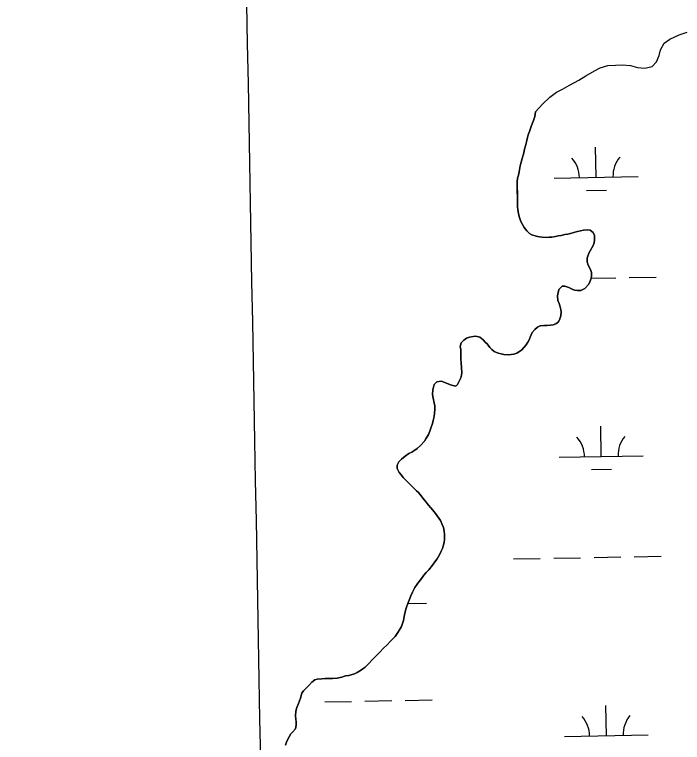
# Model space of a CAD drawing. Extents: x 3925854 to 3964121, y 224593 to 250589.
# Drawn here: x 3951066 to 3951862, y 232611 to 233478 of the extents above; entities that cross this region are included whole.
import ezdxf

# ---------------------------------------------------------------- set-up
doc = ezdxf.new("R2010")
doc.units = 0
for name, color, linetype in [('V-GRID-MAJR', 7, 'Continuous'), ('V-TOPO-SHOR', 7, 'Continuous'), ('V-WETL-SWMP', 7, 'Continuous')]:
    doc.layers.add(name, color=color, linetype=linetype)

msp = doc.modelspace()

# ---------------------------------------------------------------- linework, layer by layer
at = {"layer": 'V-GRID-MAJR'}
msp.add_spline([(3951399.639, 230414.747), (3951288.627, 236471.56), (3951177.558, 242531.458), (3951066.49, 248591.344), (3951066.433, 248594.438)], degree=3, dxfattribs=at)
at = {"layer": 'V-TOPO-SHOR'}
for points in [[(3951687.313, 233362.068), (3951695.622, 233371.356), (3951704.342, 233379.448), (3951712.28, 233385.731), (3951719.25, 233389.202), (3951727.806, 233393.691), (3951738.747, 233400.003), (3951747.297, 233405.093), (3951757.643, 233410.8), (3951764.205, 233414.669), (3951773.182, 233417.36), (3951782.58, 233417.856), (3951790.581, 233417.938), (3951800.391, 233417.438), (3951808.618, 233414.921), (3951817.631, 233414.012), (3951826.215, 233416.099), (3951831.56, 233421.554), (3951834.681, 233429.39), (3951836.217, 233435.808), (3951840.336, 233444.054), (3951847.09, 233448.723), (3951858.44, 233454.04), (3951867.814, 233456.938)], [(3951687.313, 233362.068), (3951686.389, 233356.418), (3951684.964, 233351.742), (3951682.574, 233345.832), (3951681.138, 233342.139), (3951679.948, 233338.692), (3951678.519, 233334.508), (3951677.567, 233331.555), (3951676.868, 233327.871), (3951675.459, 233321.725), (3951674.273, 233317.788), (3951673.092, 233313.361), (3951671.445, 233306.477), (3951670.263, 233302.049), (3951669.084, 233297.624), (3951667.681, 233290.74), (3951666.813, 233286.63)], [(3951666.813, 233286.63), (3951665.868, 233282.942), (3951665.424, 233278.522), (3951665.221, 233274.107), (3951665.506, 233270.43), (3951665.541, 233266.998), (3951665.596, 233261.356), (3951665.647, 233256.451), (3951665.682, 233253.018), (3951665.725, 233248.849), (3951666.002, 233245.664), (3951666.79, 233240.521), (3951668.06, 233236.364), (3951669.825, 233231.477), (3951671.58, 233227.816), (3951673.575, 233224.402), (3951676.805, 233220.51), (3951680.026, 233217.111), (3951682.744, 233215.421), (3951687.909, 233214.002), (3951691.841, 233213.06), (3951695.28, 233212.605), (3951700.187, 233212.409), (3951703.617, 233212.689), (3951706.804, 233212.968), (3951711.213, 233213.502), (3951714.394, 233214.27), (3951717.576, 233214.794), (3951722.225, 233215.823), (3951725.656, 233216.347), (3951729.082, 233217.119), (3951734.216, 233218.643), (3951737.397, 233219.411), (3951744.493, 233220.955), (3951749.148, 233221.491), (3951752.341, 233221.035), (3951755.802, 233218.37), (3951757.312, 233214.706), (3951757.607, 233209.806), (3951756.91, 233205.873), (3951755.716, 233202.672), (3951752.345, 233196.508), (3951750.656, 233193.792), (3951748.753, 233187.886), (3951748.798, 233183.472), (3951750.066, 233179.561), (3951752.568, 233174.435), (3951753.832, 233170.769), (3951753.871, 233167.09), (3951753.416, 233163.406), (3951751.987, 233159.468), (3951750.543, 233156.756), (3951745.933, 233151.802), (3951741.053, 233149.301), (3951737.129, 233149.261), (3951733.69, 233149.717), (3951730.735, 233150.913), (3951726.79, 233152.834), (3951722.115, 233154.503), (3951718.928, 233154.227), (3951715.045, 233150.264), (3951713.403, 233142.887), (3951713.947, 233137.499), (3951715.215, 233133.587), (3951716.722, 233129.923), (3951717.492, 233126.497), (3951717.771, 233123.31), (3951717.568, 233119.141), (3951716.378, 233115.448), (3951714.699, 233111.997), (3951711.535, 233109.513), (3951708.11, 233108.497), (3951704.928, 233107.975), (3951701.252, 233107.692), (3951697.082, 233107.649), (3951692.673, 233107.115), (3951689.744, 233105.614), (3951686.338, 233102.879), (3951683.188, 233099.168), (3951680.79, 233093.749), (3951679.596, 233090.548), (3951678.152, 233087.837), (3951676.225, 233084.382), (3951670.888, 233078.686), (3951667.968, 233076.45), (3951665.041, 233074.703), (3951661.375, 233073.439), (3951658.193, 233072.917), (3951655.008, 233072.639), (3951649.607, 233073.075), (3951646.167, 233073.775), (3951642.726, 233074.476), (3951638.044, 233076.636), (3951635.077, 233079.059), (3951632.844, 233081.488), (3951629.613, 233085.625), (3951627.382, 233087.81), (3951624.659, 233090.481), (3951620.702, 233093.629), (3951616.03, 233094.806), (3951612.844, 233094.53)], [(3951612.844, 233094.53), (3951608.438, 233093.749), (3951605.016, 233092.488), (3951601.608, 233090.002), (3951598.694, 233087.028), (3951597.516, 233082.356), (3951598.043, 233078.926), (3951598.352, 233072.555), (3951598.401, 233067.65), (3951598.692, 233063.236), (3951598.999, 233057.109), (3951599.3, 233051.716), (3951599.089, 233048.28), (3951598.383, 233045.329), (3951596.699, 233042.123), (3951594.295, 233037.44), (3951592.11, 233035.209), (3951587.192, 233036.385), (3951583.991, 233037.581), (3951579.064, 233039.738), (3951574.634, 233041.165), (3951569.49, 233040.62), (3951566.581, 233037.157), (3951564.931, 233030.763), (3951564.494, 233025.365), (3951565.275, 233020.957), (3951566.313, 233015.325), (3951567.083, 233011.899), (3951567.368, 233008.225), (3951566.936, 233002.333), (3951566.002, 232997.663), (3951565.299, 232994.469), (3951564.355, 232990.78), (3951562.451, 232985.119), (3951561.261, 232981.673), (3951559.583, 232977.732), (3951556.448, 232972.551), (3951554.76, 232969.589), (3951550.15, 232964.637), (3951546.263, 232960.918), (3951542.366, 232958.426), (3951539.685, 232956.683), (3951536.269, 232954.93), (3951531.886, 232951.696), (3951527.508, 232948.219), (3951524.35, 232945.245), (3951522.185, 232941.053), (3951522.226, 232937.129), (3951524.724, 232932.494), (3951527.456, 232929.088), (3951529.693, 232926.414), (3951533.162, 232922.768), (3951535.392, 232920.585), (3951539.601, 232916.704), (3951543.072, 232913.059), (3951545.548, 232910.632), (3951547.779, 232908.446), (3951550.759, 232904.799), (3951552.751, 232901.874), (3951555.479, 232898.96), (3951559.702, 232893.607), (3951562.432, 232890.447), (3951564.671, 232887.526), (3951567.898, 232883.635), (3951569.887, 232880.956), (3951573.87, 232875.111), (3951576.125, 232870.474), (3951577.387, 232867.052), (3951578.413, 232862.647), (3951578.697, 232858.727), (3951578.757, 232852.841), (3951578.304, 232849.159), (3951576.418, 232841.782), (3951574.978, 232838.577), (3951573.297, 232835.128), (3951570.165, 232829.453), (3951567.257, 232825.99), (3951564.601, 232822.039), (3951560.241, 232816.6), (3951557.085, 232813.378), (3951553.929, 232810.159), (3951550.548, 232804.973), (3951548.123, 232802.249), (3951546.192, 232799.288), (3951543.533, 232795.335), (3951540.646, 232789.91), (3951538.483, 232785.474), (3951536.572, 232780.303), (3951534.897, 232776.363), (3951532.992, 232770.702), (3951531.579, 232764.802), (3951530.885, 232760.87), (3951529.705, 232756.198), (3951527.325, 232749.061), (3951525.159, 232745.114), (3951522.986, 232741.659), (3951520.088, 232737.215), (3951517.417, 232734.489), (3951514.505, 232731.518), (3951509.893, 232726.809), (3951506.493, 232723.342)], [(3951506.493, 232723.342), (3951501.396, 232718.138), (3951497.754, 232714.423), (3951493.871, 232710.46), (3951488.045, 232704.515), (3951484.162, 232700.55), (3951480.025, 232697.32), (3951474.659, 232694.322), (3951471.489, 232692.573), (3951464.642, 232690.541), (3951460.722, 232690.011), (3951456.321, 232688.739), (3951450.693, 232687.457), (3951445.303, 232686.91), (3951442.114, 232686.879), (3951436.718, 232687.07), (3951432.55, 232686.781), (3951427.16, 232686.236), (3951424.225, 232685.47), (3951420.821, 232682.493), (3951416.934, 232678.773), (3951413.053, 232674.565), (3951410.868, 232672.335), (3951408.689, 232669.615), (3951407.032, 232663.712), (3951404.644, 232657.31), (3951402.977, 232652.389), (3951401.795, 232647.961), (3951401.359, 232642.563), (3951401.648, 232638.395), (3951401.926, 232635.208), (3951401.965, 232631.284), (3951401.273, 232627.109), (3951397.875, 232623.396), (3951395.692, 232621.165), (3951393.521, 232617.465), (3951390.873, 232612.533), (3951389.206, 232607.61)]]:
    msp.add_lwpolyline(points, dxfattribs=at)
at = {"layer": 'V-WETL-SWMP'}
for p, q in [((3951759.512, 233284.116), (3951758.858, 233320.11)), ((3951709.521, 233283.207), (3951809.504, 233285.025)), ((3951747.795, 233268.469), (3951771.791, 233268.905)), ((3951753.479, 233163.915), (3951782.848, 233164.449)), ((3951798.845, 233164.74), (3951830.84, 233165.322)), ((3951765.56, 232951.496), (3951764.906, 232987.49)), ((3951715.569, 232950.587), (3951815.552, 232952.405)), ((3951753.843, 232935.849), (3951777.839, 232936.285)), ((3951660.917, 232829.502), (3951692.912, 232830.084)), ((3951708.909, 232830.375), (3951740.904, 232830.956)), ((3951756.901, 232831.247), (3951788.896, 232831.829)), ((3951804.893, 232832.12), (3951836.888, 232832.702)), ((3951534.938, 232776.461), (3951557.265, 232776.867)), ((3951435.976, 232659.21), (3951467.97, 232659.792)), ((3951483.968, 232660.083), (3951515.962, 232660.665)), ((3951531.96, 232660.956), (3951563.955, 232661.537)), ((3951771.608, 232618.876), (3951770.954, 232654.87)), ((3951721.617, 232617.967), (3951821.6, 232619.785))]:
    msp.add_line(p, q, dxfattribs=at)
for points in [[(3951757.606, 233209.805), (3951757.311, 233214.707), (3951755.802, 233218.371), (3951752.341, 233221.034), (3951749.148, 233221.492), (3951744.493, 233220.954), (3951737.396, 233219.41), (3951734.216, 233218.642), (3951729.081, 233217.118), (3951725.655, 233216.347), (3951722.226, 233215.822), (3951717.577, 233214.794), (3951714.394, 233214.271), (3951711.213, 233213.503), (3951706.804, 233212.967), (3951703.618, 233212.69), (3951700.187, 233212.409), (3951695.28, 233212.605), (3951691.841, 233213.06), (3951687.908, 233214.001), (3951682.743, 233215.421), (3951680.027, 233217.11), (3951676.804, 233220.511), (3951673.576, 233224.402), (3951671.58, 233227.816), (3951669.825, 233231.477), (3951668.059, 233236.364), (3951666.79, 233240.521), (3951666.002, 233245.663), (3951665.725, 233248.849), (3951665.682, 233253.018), (3951665.647, 233256.451), (3951665.597, 233261.356), (3951665.54, 233266.997), (3951665.505, 233270.43), (3951665.222, 233274.106), (3951665.423, 233278.523), (3951665.868, 233282.942), (3951666.812, 233286.631), (3951667.681, 233290.741), (3951669.083, 233297.623), (3951670.264, 233302.05), (3951671.446, 233306.477), (3951673.092, 233313.361), (3951674.274, 233317.788), (3951675.46, 233321.724), (3951676.869, 233327.87), (3951677.567, 233331.556), (3951678.518, 233334.509), (3951679.948, 233338.693), (3951681.139, 233342.139), (3951682.573, 233345.832), (3951684.965, 233351.743), (3951686.39, 233356.417), (3951687.313, 233362.068), (3951695.622, 233371.356), (3951704.342, 233379.447), (3951712.281, 233385.73), (3951719.249, 233389.202), (3951727.806, 233393.691), (3951738.746, 233400.004), (3951747.297, 233405.093), (3951757.643, 233410.8), (3951764.206, 233414.668), (3951773.182, 233417.361), (3951782.58, 233417.856), (3951790.582, 233417.938), (3951800.391, 233417.437), (3951808.619, 233414.92), (3951817.632, 233414.011), (3951826.214, 233416.099), (3951831.56, 233421.555), (3951834.682, 233429.39), (3951836.217, 233435.808), (3951840.335, 233444.053), (3951847.09, 233448.723), (3951858.44, 233454.04), (3951867.814, 233456.937)], [(3951550.151, 232964.637), (3951554.76, 232969.589), (3951556.447, 232972.55), (3951559.583, 232977.732), (3951561.26, 232981.673), (3951562.451, 232985.119), (3951564.356, 232990.78), (3951565.299, 232994.468), (3951566.002, 232997.664), (3951566.936, 233002.333), (3951567.367, 233008.224), (3951567.084, 233011.9), (3951566.313, 233015.326), (3951565.275, 233020.957), (3951564.495, 233025.364), (3951564.93, 233030.764), (3951566.582, 233037.157), (3951569.49, 233040.621), (3951574.635, 233041.164), (3951579.064, 233039.737), (3951583.992, 233037.58), (3951587.192, 233036.386), (3951592.109, 233035.21), (3951594.294, 233037.439), (3951596.699, 233042.124), (3951598.383, 233045.329), (3951599.089, 233048.28), (3951599.3, 233051.716), (3951599, 233057.108), (3951598.692, 233063.237), (3951598.402, 233067.649), (3951598.352, 233072.554), (3951598.042, 233078.927), (3951597.517, 233082.356), (3951598.695, 233087.028), (3951601.608, 233090.001), (3951605.017, 233092.488), (3951608.438, 233093.749), (3951612.844, 233094.53), (3951616.03, 233094.807), (3951620.702, 233093.628), (3951624.658, 233090.48), (3951627.383, 233087.81), (3951629.613, 233085.625), (3951632.844, 233081.489), (3951635.076, 233079.059), (3951638.044, 233076.636), (3951642.726, 233074.476), (3951646.166, 233073.775), (3951649.607, 233073.075), (3951655.008, 233072.639), (3951658.193, 233072.917), (3951661.376, 233073.44), (3951665.042, 233074.703), (3951667.968, 233076.45), (3951670.888, 233078.687), (3951676.226, 233084.382), (3951678.153, 233087.836), (3951679.597, 233090.548), (3951680.791, 233093.749), (3951683.189, 233099.169), (3951686.339, 233102.88), (3951689.745, 233105.613), (3951692.673, 233107.114), (3951697.083, 233107.649), (3951701.252, 233107.692), (3951704.928, 233107.974), (3951708.111, 233108.497), (3951711.534, 233109.513), (3951714.698, 233111.998), (3951716.379, 233115.449), (3951717.568, 233119.14), (3951717.771, 233123.311), (3951717.493, 233126.497), (3951716.723, 233129.923), (3951715.214, 233133.587), (3951713.948, 233137.498), (3951713.402, 233142.888), (3951715.044, 233150.263), (3951718.928, 233154.227), (3951722.114, 233154.504), (3951726.791, 233152.835), (3951730.735, 233150.913), (3951733.69, 233149.717), (3951737.128, 233149.261), (3951741.052, 233149.301), (3951745.932, 233151.803), (3951750.542, 233156.756), (3951751.986, 233159.468), (3951753.417, 233163.407), (3951753.87, 233167.091), (3951753.833, 233170.769), (3951752.569, 233174.435), (3951750.065, 233179.56), (3951748.799, 233183.472), (3951748.754, 233187.886), (3951750.656, 233193.792), (3951752.345, 233196.507), (3951755.716, 233202.673), (3951756.91, 233205.873), (3951757.606, 233209.805)], [(3951389.207, 232607.61), (3951390.874, 232612.532), (3951393.522, 232617.465), (3951395.692, 232621.166), (3951397.876, 232623.395), (3951401.272, 232627.109), (3951401.966, 232631.285), (3951401.926, 232635.209), (3951401.648, 232638.395), (3951401.36, 232642.562), (3951401.796, 232647.962), (3951402.977, 232652.389), (3951404.644, 232657.311), (3951407.032, 232663.712), (3951408.689, 232669.615), (3951410.868, 232672.335), (3951413.053, 232674.565), (3951416.934, 232678.774), (3951420.821, 232682.492), (3951424.224, 232685.47), (3951427.16, 232686.236), (3951432.55, 232686.781), (3951436.717, 232687.069), (3951442.114, 232686.879), (3951445.303, 232686.911), (3951450.693, 232687.456), (3951456.321, 232688.74), (3951460.723, 232690.011), (3951464.642, 232690.541), (3951471.489, 232692.573), (3951474.659, 232694.322), (3951480.025, 232697.32), (3951484.161, 232700.55), (3951488.045, 232704.514), (3951493.871, 232710.46), (3951497.755, 232714.423), (3951501.396, 232718.139), (3951506.494, 232723.342), (3951509.892, 232726.81), (3951514.505, 232731.517), (3951517.418, 232734.49), (3951520.088, 232737.215), (3951522.986, 232741.659), (3951525.158, 232745.115), (3951527.325, 232749.061), (3951529.705, 232756.198), (3951530.884, 232760.87), (3951531.58, 232764.802), (3951532.992, 232770.702), (3951534.896, 232776.363), (3951536.573, 232780.304), (3951538.483, 232785.474), (3951540.645, 232789.911), (3951543.533, 232795.336), (3951546.191, 232799.287), (3951548.123, 232802.25), (3951550.548, 232804.973), (3951553.929, 232810.158), (3951557.084, 232813.378), (3951560.24, 232816.599), (3951564.6, 232822.039), (3951567.257, 232825.99), (3951570.165, 232829.454), (3951573.296, 232835.127), (3951574.978, 232838.577), (3951576.417, 232841.781), (3951578.304, 232849.158), (3951578.757, 232852.841), (3951578.697, 232858.727), (3951578.412, 232862.648), (3951577.386, 232867.053), (3951576.125, 232870.474), (3951573.871, 232875.111), (3951569.887, 232880.957), (3951567.898, 232883.634), (3951564.67, 232887.526), (3951562.433, 232890.446), (3951559.702, 232893.607), (3951555.479, 232898.96), (3951552.751, 232901.875), (3951550.759, 232904.798), (3951547.779, 232908.447), (3951545.549, 232910.632), (3951543.072, 232913.059), (3951539.601, 232916.703), (3951535.392, 232920.584), (3951533.162, 232922.769), (3951529.692, 232926.413), (3951527.457, 232929.088), (3951524.725, 232932.494), (3951522.225, 232937.129), (3951522.185, 232941.052), (3951524.35, 232945.244), (3951527.508, 232948.219), (3951531.887, 232951.697), (3951536.269, 232954.93), (3951539.685, 232956.682), (3951542.365, 232958.426), (3951546.264, 232960.918), (3951550.151, 232964.637)]]:
    msp.add_lwpolyline(points, dxfattribs=at)
for centre, start, end in [((3951704.27, 233283.586), 0.269879, 41.813537), ((3951814.737, 233285.595), 140.269876, 181.813534), ((3951710.318, 232950.966), 0.269879, 41.813537), ((3951820.786, 232952.975), 140.269876, 181.813534), ((3951716.366, 232618.346), 0.269879, 41.813537), ((3951826.834, 232620.355), 140.269876, 181.813534)]:
    msp.add_arc(centre, 35.246, start, end, dxfattribs=at)

doc.saveas('drawing.dxf')
